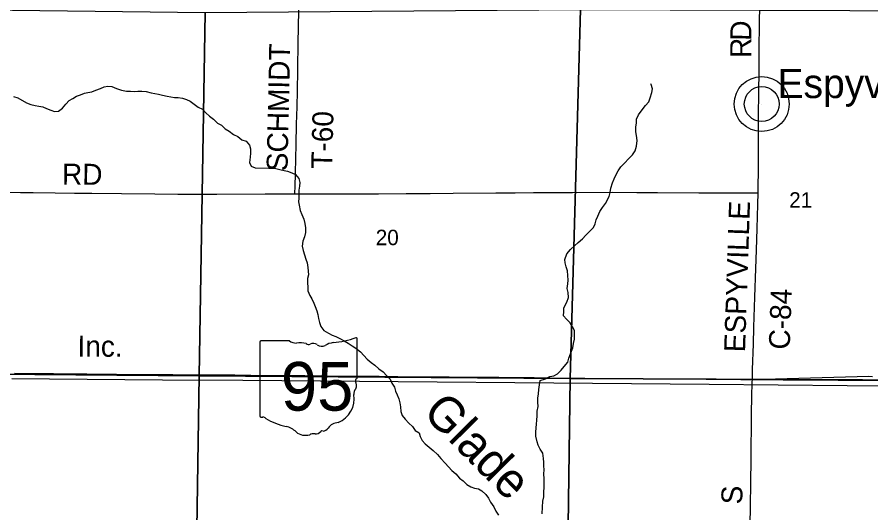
# Model space of a CAD drawing. Extents: x 1584893 to 1934202, y 663575 to 1091909.
# Drawn here: x 1748072 to 1760284, y 940964 to 948057 of the extents above; entities that cross this region are included whole.
import ezdxf

# ---------------------------------------------------------------- set-up
doc = ezdxf.new("R2010")
doc.units = 0
for name, color, linetype in [('GM_X_County_Road', 7, 'Continuous'), ('GM_X_County_Road_Text', 7, 'Continuous'), ('GM_X_Minor_River', 7, 'Continuous'), ('GM_X_Minor_River_Text', 7, 'Continuous'), ('GM_X_Rail_Line', 7, 'Continuous'), ('GM_X_Rail_Line_Text', 7, 'Continuous'), ('GM_X_Section', 7, 'Continuous'), ('GM_X_Section_Text', 7, 'Continuous'), ('GM_X_State_Location', 7, 'Continuous'), ('GM_X_State_Route', 7, 'Continuous'), ('GM_X_State_Shield', 7, 'Continuous'), ('GM_X_Township_Road', 7, 'Continuous'), ('GM_X_Township_Road_Text', 7, 'Continuous'), ('GM_X_Unincorporated', 7, 'Continuous'), ('GM_X_Unincorporated_Location', 7, 'Continuous'), ('GM_X_Unincorporated_Text', 7, 'Continuous')]:
    doc.layers.add(name, color=color, linetype=linetype)

msp = doc.modelspace()

# ---------------------------------------------------------------- linework, layer by layer
at = {"layer": 'GM_X_County_Road'}
for points in [[(1758671, 945541), (1758672, 945590), (1758674, 945902), (1758675, 946296), (1758677, 946689), (1758681, 946935), (1758681, 947083), (1758683, 947181), (1758683, 947218), (1758684, 947311), (1758684, 947358), (1758687, 947687), (1758689, 947868), (1758694, 948327)], [(1744824, 945592), (1744849, 945592), (1745432, 945585), (1745793, 945580), (1746186, 945573), (1746400, 945569), (1746761, 945564), (1747073, 945561), (1747483, 945556), (1748123, 945549), (1748303, 945546), (1748615, 945543), (1748894, 945540), (1749140, 945537), (1749567, 945534), (1750043, 945528), (1750371, 945524), (1750929, 945522), (1751618, 945526), (1751930, 945526), (1752043, 945526)], [(1752043, 945526), (1752258, 945528), (1752619, 945529), (1752849, 945529), (1753243, 945529), (1753637, 945532), (1753982, 945533), (1754310, 945537), (1754917, 945543), (1755196, 945544), (1755459, 945546), (1756017, 945549), (1756591, 945550), (1756936, 945549), (1757231, 945548), (1757822, 945545), (1758167, 945544), (1758495, 945543), (1758610, 945543), (1758643, 945542), (1758671, 945541)], [(1758588, 942872), (1758590, 942922), (1758592, 943016), (1758604, 943377), (1758611, 943623), (1758625, 944049), (1758637, 944459), (1758646, 944721), (1758656, 945033), (1758667, 945377), (1758671, 945541)]]:
    msp.add_lwpolyline(points, dxfattribs=at)
at = {"layer": 'GM_X_Minor_River'}
for points in [[(1748023, 946922), (1748081, 946901), (1748208, 946830), (1748268, 946807), (1748332, 946794), (1748383, 946783), (1748441, 946774), (1748495, 946747), (1748555, 946724), (1748608, 946706), (1748665, 946713), (1748723, 946752), (1748768, 946813), (1748819, 946864), (1748870, 946892), (1748920, 946925), (1748979, 946946), (1749035, 946969), (1749085, 946976), (1749140, 946987), (1749198, 947013), (1749267, 947033), (1749317, 947059), (1749371, 947068), (1749427, 947063), (1749495, 947036), (1749567, 947012), (1749636, 946995), (1749695, 946996), (1749751, 946991), (1749801, 946999), (1749857, 946998), (1749919, 946991), (1749989, 946975), (1750040, 946965), (1750094, 946956), (1750150, 946941), (1750220, 946926), (1750272, 946915), (1750324, 946908), (1750378, 946907), (1750440, 946898), (1750494, 946879), (1750547, 946856), (1750605, 946813), (1750660, 946770), (1750723, 946737), (1750773, 946686), (1750826, 946641), (1750879, 946594), (1750940, 946539), (1750996, 946510), (1751047, 946459), (1751107, 946424), (1751166, 946377), (1751228, 946348), (1751287, 946303), (1751349, 946282), (1751394, 946223), (1751409, 946172), (1751410, 946112), (1751405, 946052), (1751398, 945978), (1751419, 945926), (1751475, 945899), (1751671, 945895), (1751723, 945896), (1751775, 945890), (1751831, 945875), (1751890, 945862), (1751942, 945853), (1752002, 945828), (1752054, 945805), (1752103, 945748), (1752116, 945690), (1752113, 945639), (1752100, 945582), (1752103, 945519), (1752100, 945467), (1752099, 945415), (1752107, 945365), (1752119, 945289), (1752146, 945232), (1752173, 945167), (1752188, 945103), (1752197, 945041), (1752196, 944975), (1752183, 944913), (1752160, 944853), (1752151, 944781), (1752166, 944718), (1752185, 944654)], [(1756930, 946544), (1756929, 946598), (1756958, 946658), (1757011, 946731), (1757060, 946790), (1757107, 946846), (1757128, 946902), (1757149, 946977), (1757162, 947029), (1757141, 947090), (1757137, 947100)], [(1755582, 940949), (1755586, 941046), (1755593, 941134), (1755604, 941194), (1755607, 941262), (1755612, 941334), (1755611, 941402), (1755610, 941454), (1755607, 941524), (1755612, 941580), (1755607, 941637), (1755606, 941691), (1755603, 941741), (1755590, 941817), (1755551, 941878), (1755526, 941933), (1755511, 941983), (1755490, 942060), (1755493, 942120), (1755494, 942182), (1755499, 942232), (1755506, 942292), (1755511, 942352), (1755510, 942418), (1755523, 942486), (1755522, 942550), (1755521, 942604), (1755528, 942668), (1755535, 942728), (1755542, 942794), (1755555, 942860), (1755630, 942883), (1755692, 942916), (1755747, 942927), (1755801, 942954), (1755852, 943004), (1755895, 943057), (1755948, 943122), (1755965, 943180), (1755988, 943242), (1756019, 943324), (1756029, 943388), (1756042, 943450), (1756044, 943574), (1756014, 943625), (1755983, 943681), (1755930, 943734), (1755889, 943785), (1755890, 943847), (1755893, 943899), (1755934, 943977), (1755957, 944046), (1755956, 944115), (1755941, 944173), (1755947, 944241), (1755953, 944295), (1755948, 944359), (1755946, 944425), (1755926, 944484), (1755911, 944540), (1755904, 944591), (1755934, 944668), (1755985, 944732), (1756042, 944785), (1756096, 944832), (1756157, 944885), (1756208, 944936), (1756314, 945047), (1756339, 945099), (1756354, 945158), (1756377, 945210), (1756408, 945274), (1756445, 945331), (1756486, 945391), (1756538, 945490), (1756555, 945546), (1756564, 945610), (1756589, 945686), (1756610, 945744), (1756639, 945803), (1756668, 945857), (1756707, 945914), (1756766, 945973), (1756817, 946029), (1756874, 946088), (1756911, 946143), (1756932, 946209), (1756941, 946291), (1756933, 946362), (1756923, 946414), (1756923, 946480), (1756930, 946544)], [(1752185, 944654), (1752204, 944596), (1752219, 944539), (1752232, 944475), (1752237, 944423), (1752238, 944370), (1752227, 944317), (1752226, 944256), (1752229, 944192), (1752231, 944142), (1752259, 944075), (1752289, 944025), (1752316, 943966), (1752337, 943916), (1752360, 943853), (1752375, 943803), (1752384, 943747), (1752395, 943686), (1752418, 943632), (1752461, 943575), (1752527, 943534), (1752580, 943509), (1752632, 943486), (1752700, 943453), (1752751, 943428), (1752807, 943393), (1752864, 943356), (1752918, 943323), (1752983, 943270), (1753030, 943217), (1753081, 943162), (1753135, 943115), (1753188, 943078), (1753247, 943025), (1753307, 942982), (1753354, 942931), (1753407, 942876), (1753434, 942819), (1753469, 942764), (1753486, 942708), (1753510, 942654), (1753531, 942595), (1753544, 942539), (1753555, 942480), (1753560, 942416), (1753581, 942360), (1753622, 942305), (1753673, 942250), (1753728, 942199), (1753767, 942142), (1753821, 942109), (1753836, 942059), (1753867, 942002), (1753910, 941951), (1753966, 941904), (1754025, 941855), (1754086, 941800), (1754131, 941743), (1754194, 941678), (1754241, 941623), (1754291, 941572), (1754346, 941523), (1754401, 941462), (1754454, 941423), (1754504, 941372), (1754563, 941339), (1754615, 941318), (1754669, 941307), (1754720, 941282), (1754776, 941229), (1754815, 941173), (1754844, 941120), (1754889, 941051), (1754920, 940990), (1754955, 940930)], [(1760307, 942912), (1760253, 942917), (1758753, 942872)]]:
    msp.add_lwpolyline(points, dxfattribs=at)
at = {"layer": 'GM_X_Rail_Line'}
msp.add_lwpolyline([(1747996, 942888), (1750152, 942870), (1751303, 942862), (1757972, 942804), (1759945, 942787), (1763859, 942756)], dxfattribs=at)
at = {"layer": 'GM_X_Section'}
for points in [[(1744853, 948192), (1750761, 948123), (1750676, 942925), (1744794, 942974), (1744850, 948076)], [(1750761, 948123), (1756130, 948165), (1755981, 942886), (1750676, 942925)], [(1756130, 948165), (1761263, 948146), (1761209, 942861), (1755981, 942886)], [(1744794, 942974), (1750676, 942925), (1750595, 937603), (1744717, 937672), (1744791, 942835)], [(1750676, 942925), (1755981, 942886), (1755912, 937626), (1750595, 937603)], [(1755981, 942886), (1761209, 942861), (1761100, 937622), (1761097, 937566), (1755912, 937626)]]:
    msp.add_lwpolyline(points, close=True, dxfattribs=at)
at = {"layer": 'GM_X_State_Route'}
msp.add_lwpolyline([(1748036, 942963), (1748594, 942958), (1748889, 942956), (1749070, 942954), (1749496, 942948), (1749857, 942946), (1750300, 942943), (1750563, 942940), (1750957, 942938), (1751186, 942937), (1751416, 942935), (1751859, 942931), (1752187, 942928), (1752499, 942925), (1753253, 942918), (1753516, 942915), (1753795, 942913), (1754254, 942910), (1754960, 942904), (1755468, 942899), (1755928, 942894), (1756190, 942893), (1756502, 942889), (1756781, 942889), (1756945, 942886), (1757404, 942882), (1757699, 942880), (1757929, 942877), (1758159, 942876), (1758421, 942874), (1758588, 942872), (1758700, 942871), (1759028, 942868), (1759816, 942863), (1760423, 942857)], dxfattribs=at)
at = {"layer": 'GM_X_State_Shield'}
for p, q in [((1751546, 943409), (1751546, 942352)), ((1751967, 943427), (1751559, 943427)), ((1752938, 942901), (1752938, 943453)), ((1752938, 942901), (1752938, 942901))]:
    msp.add_line(p, q, dxfattribs=at)
for centre, radius, start, end in [((1752442, 944868), 1476, 275.8445, 288.9065), ((1752922, 943456), 15.5, 351.8621, 97.738), ((1751562, 943411), 16.1, 98.1301, 188.1301), ((1752064, 943550), 156, 231.6195, 271.1119), ((1752116, 942834), 562, 80.4867, 94.9883), ((1752243, 943417), 45.1, 219.7921, 297.1024), ((1752310, 943295), 93.8, 54.4667, 119.1411), ((1752431, 943462), 113, 233.8562, 294.8282), ((1752630, 943105), 297, 97.3462, 120.7689), ((1752934, 942860), 24, 107.944, 210.337), ((1752921, 942899), 16.6, 289.6038, 7.7341), ((1752993, 942669), 105, 136.8065, 186.9296), ((1752782, 942790), 144, 340.033, 23.6496), ((1752525, 942599), 369, 292.3089, 8.9858), ((1751562, 942350), 16.3, 171.9584, 258.3066), ((1751564, 942458), 124, 267.339, 280.6039), ((1751590, 942292), 44.8, 29.7484, 93.2717), ((1752155, 943241), 1066, 240.4129, 257.1985), ((1752680, 942056), 202, 94.4031, 142.5768), ((1751837, 941878), 334, 47.1842, 75.836), ((1752336, 942207), 113, 268.777, 315.5493), ((1752438, 942105), 31.8, 65.7517, 132.6484), ((1752424, 942250), 119, 282.8732, 323.2771), ((1752198, 942286), 212, 230.7004, 286.2918), ((1752320, 941921), 174, 85.6951, 111.2099)]:
    msp.add_arc(centre, radius, start, end, dxfattribs=at)
at = {"layer": 'GM_X_Township_Road'}
for points in [[(1752097, 947893), (1752097, 947903), (1752098, 947969), (1752100, 948100), (1752101, 948152), (1752104, 948394), (1752107, 948706), (1752113, 949050), (1752119, 949410), (1752122, 949819), (1752126, 950163), (1752132, 950769), (1752132, 950806)], [(1752043, 945526), (1752044, 945545), (1752048, 945627), (1752055, 945823), (1752061, 946036), (1752065, 946233), (1752070, 946527), (1752077, 946773), (1752082, 947002), (1752088, 947297), (1752094, 947707), (1752097, 947893)], [(1758465, 935757), (1758464, 935881), (1758468, 936095), (1758472, 936291), (1758478, 936603), (1758494, 937374), (1758500, 937784), (1758507, 938112), (1758511, 938456), (1758513, 938637), (1758517, 938817), (1758528, 939375), (1758536, 939801), (1758543, 940064), (1758557, 940818), (1758560, 941032), (1758565, 941425), (1758570, 941704), (1758578, 942393), (1758582, 942623), (1758587, 942836), (1758588, 942872)]]:
    msp.add_lwpolyline(points, dxfattribs=at)
at = {"layer": 'GM_X_Unincorporated'}
for radius in [393, 249]:
    msp.add_circle((1758722, 946813), radius, dxfattribs=at)
at = {"layer": 'GM_X_Unincorporated_Location'}
msp.add_line((1758722, 946813), (1758722, 946813), dxfattribs=at)

# ---------------------------------------------------------------- texts
at = {"layer": 'GM_X_County_Road_Text'}
for s, rotation, p in [('D', 89.1075, (1758571, 947716)), ('R', 89.9688, (1758571, 947471)), ('RD', 359.5117, (1748713, 945661)), ('ESPYVILLE', 88.0734, (1758483, 943259)), ('C-84', 87.9409, (1759122, 943297))]:
    msp.add_text(s, height=300, rotation=rotation, dxfattribs=at).set_placement(p)
at = {"layer": 'GM_X_Minor_River_Text'}
msp.add_text('Glade', height=500.1, rotation=314.7231, dxfattribs=at).set_placement((1753856, 942383))
at = {"layer": 'GM_X_Rail_Line_Text'}
msp.add_text('Inc.', height=299, rotation=359.6632, dxfattribs=at).set_placement((1748936, 943201))
at = {"layer": 'GM_X_Section_Text'}
for s, p in [('21', (1759115, 945330)), ('20', (1753202, 944794))]:
    msp.add_text(s, height=221, rotation=0, dxfattribs=at).set_placement(p)
at = {"layer": 'GM_X_State_Location'}
msp.add_text('95', height=1, rotation=0, dxfattribs=at).set_placement((1751974, 942738))
for s in ['s', 'r']:
    msp.add_text(s, height=1, dxfattribs=at).set_placement((1752226, 942811))
at = {"layer": 'GM_X_State_Shield'}
msp.add_text('95', height=696.1, dxfattribs=at).set_placement((1751846, 942427))
at = {"layer": 'GM_X_Township_Road_Text'}
for s, rotation, p in [('SCHMIDT', 88.7911, (1751940, 945849)), ('T-60', 88.6149, (1752578, 945884)), ('S', 88.7553, (1758443, 941084))]:
    msp.add_text(s, height=300, rotation=rotation, dxfattribs=at).set_placement(p)
at = {"layer": 'GM_X_Unincorporated_Text'}
msp.add_text('Espyville', height=417, rotation=0, dxfattribs=at).set_placement((1758948, 946898))

doc.saveas('drawing.dxf')
